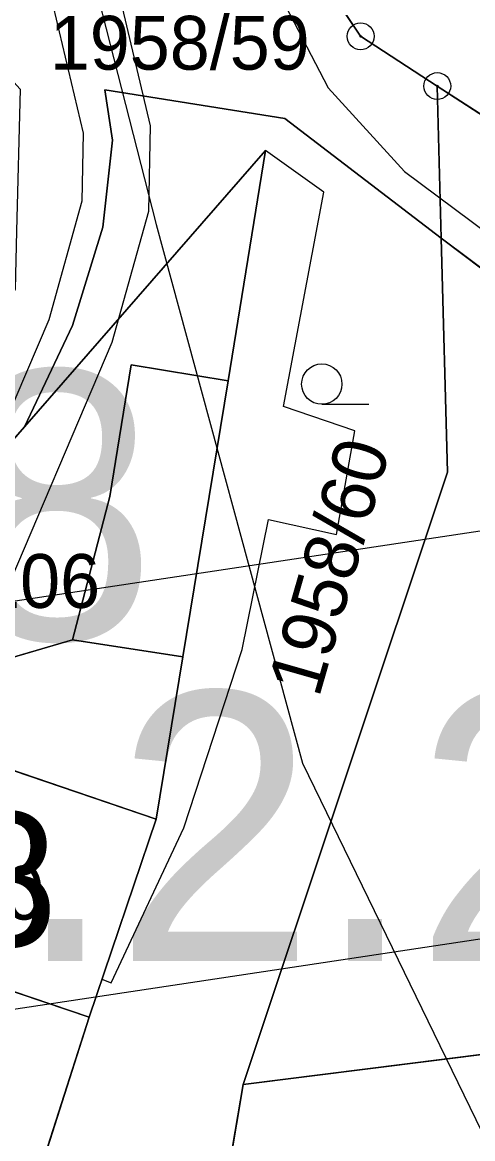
# Model space of a CAD drawing. Extents: x -706130 to -698555, y -971544 to -967260.
# Drawn here: x -704333.7 to -704316.95, y -969887.09 to -969845.59 of the extents above; entities that cross this region are included whole.
import ezdxf

# ---------------------------------------------------------------- set-up
doc = ezdxf.new("R2010")
doc.units = 0
for name, color, linetype in [('_Doplněk budov pro zastavěnost', 7, 'Continuous'), ('BPEJ I-II trida ochrany S', 7, 'Continuous'), ('Docházková izochrona - BUS S', 7, 'Continuous'), ('Docházková izochrona - VLAK N', 7, 'Continuous'), ('Hluková izofona', 7, 'Continuous'), ('KN_Budovy', 7, 'Continuous'), ('KN_Budovy_cisla_domovni', 7, 'Continuous'), ('KN_Hranice_parcel', 7, 'Continuous'), ('KN_Hranice_parcel_vnitrni_kresba', 7, 'Continuous'), ('KN_Parcelni cisla', 7, 'Continuous'), ('KN_Polygon parcely', 7, 'Continuous'), ('KN_POZEMKY_13_ZASTAVENA PLOCHA', 7, 'Continuous'), ('KN_POZEMKY_14_OSTATNI PLOCHA', 7, 'Continuous'), ('KN_POZEMKY_5_ZAHRADA', 7, 'Continuous'), ('KN_VYUZITI_17_ostatni plocha_ostatni komunikace', 7, 'Continuous'), ('KN_VYUZITI_23_ostatni plocha_manipulacni plocha', 7, 'Continuous'), ('KN_Značky bodu BP', 7, 'Continuous'), ('KN_Značky kultur', 7, 'Continuous'), ('Koridor pro umístění staveb pro snižování ohrožení území povodněmi N', 7, 'Continuous'), ('Koridor pro umístění staveb pro snižování ohrožení území povodněmi N ŠRAFY', 7, 'Continuous'), ('OP dráhy', 7, 'Continuous'), ('Plochy rekreace - zahradkářské osady S', 7, 'Continuous'), ('Plochy smíšené obytné venkovské S', 7, 'Continuous'), ('Plochy verejnych prostranstvi - komunikace ostatni S', 7, 'Continuous'), ('Plochy vodní a vodních toku_linie zatrubněný tok S', 7, 'Continuous'), ('Plochy zeleně sídelní ostatní S', 7, 'Continuous'), ('Regulační bloky zastavěné S', 7, 'Continuous'), ('Regulační bloky_číslo S NEZAPINAT', 7, 'Continuous'), ('Regulační kódy zastavěné S', 7, 'Continuous'), ('Spoje_dálkový komunikační kabel S', 7, 'Continuous'), ('VPS pro snizovani ohrozeni uzemi povodnemi_obrys N', 7, 'Continuous'), ('VPS pro snizovani ohrozeni uzemi povodnemi_plochy N', 7, 'Continuous'), ('VÝŠKOPIS_vrstevnice hlavní', 7, 'Continuous')]:
    doc.layers.add(name, color=color, linetype=linetype)

msp = doc.modelspace()

# ---------------------------------------------------------------- linework, layer by layer
at = {"layer": '_Doplněk budov pro zastavěnost'}
for p, q in [((-704324.66, -969850.35), (-704326.05, -969858.92)), ((-704329.65, -969858.33), (-704330.45, -969863.22)), ((-704326.05, -969858.92), (-704329.65, -969858.33)), ((-704327.73, -969869.18), (-704326.05, -969858.92)), ((-704326.05, -969858.92), (-704327.73, -969869.18)), ((-704330.45, -969863.22), (-704331.83, -969868.55)), ((-704331.83, -969868.55), (-704340.67, -969871.14)), ((-704331.83, -969868.55), (-704327.73, -969869.18)), ((-704327.73, -969869.18), (-704331.83, -969868.55)), ((-704328.72, -969875.22), (-704327.73, -969869.18)), ((-704327.73, -969869.18), (-704328.72, -969875.22)), ((-704340.67, -969871.14), (-704328.72, -969875.22)), ((-704328.72, -969875.22), (-704330.741, -969881.17)), ((-704330.741, -969881.17), (-704330.4, -969881.3))]:
    msp.add_line(p, q, dxfattribs=at)
msp.add_lwpolyline([(-704330.4, -969881.3), (-704327.69, -969875.54), (-704325.53, -969868.91), (-704324.545, -969864.07), (-704322.013, -969864.633), (-704321.338, -969860.776), (-704323.983, -969859.875), (-704322.484, -969851.906), (-704324.66, -969850.35)], dxfattribs=at)
at = {"layer": 'BPEJ I-II trida ochrany S'}
for p, q in [((-704324.65, -969840.81), (-704321.12, -969846.11)), ((-704321.12, -969846.11), (-704318.27, -969847.96)), ((-704323.94, -969849.17), (-704330.63, -969848.1)), ((-704330.63, -969848.1), (-704330.35, -969849.97)), ((-704318.27, -969847.96), (-704318.12, -969853.61)), ((-704318.12, -969853.61), (-704323.94, -969849.17)), ((-704330.35, -969849.97), (-704330.7, -969853.21)), ((-704333.62, -969860.63), (-704324.66, -969850.35)), ((-704324.66, -969850.35), (-704326.05, -969858.92)), ((-704330.7, -969853.21), (-704331.83, -969856.86)), ((-704331.83, -969856.86), (-704333.62, -969860.63)), ((-704326.05, -969858.92), (-704327.73, -969869.18)), ((-704327.73, -969869.18), (-704328.72, -969875.22)), ((-704328.72, -969875.22), (-704331.22, -969882.58)), ((-704331.22, -969882.58), (-704343.17, -969878.52)), ((-704325.49, -969885.08), (-704306.029, -969882.633)), ((-704326.07, -969888.5), (-704325.49, -969885.08))]:
    msp.add_line(p, q, dxfattribs=at)
at = {"layer": 'Docházková izochrona - BUS S'}
msp.add_arc((-704361.829, -969946.93), 400, 155.51821, 17.33949, dxfattribs=at)
at = {"layer": 'Docházková izochrona - VLAK N'}
msp.add_circle((-704165.451, -969778.767), 800, dxfattribs=at)
at = {"layer": 'Hluková izofona'}
msp.add_lwpolyline([(-704978.892, -969960.741), (-704952.365, -969958.468), (-704533.606, -969897.035), (-704407.562, -969878.195), (-704235.219, -969852.22), (-704191.388, -969845.43), (-703930.054, -969811.83), (-703913.486, -969808.99), (-703842.39, -969798.64), (-703778.153, -969789.467), (-703765.053, -969787.594), (-703746.362, -969783.74)], dxfattribs=at)
at = {"layer": 'KN_Budovy'}
msp.add_lwpolyline([(-704340.67, -969871.14), (-704343.17, -969878.52), (-704331.22, -969882.58), (-704328.72, -969875.22)], close=True, dxfattribs=at)
at = {"layer": 'KN_Hranice_parcel'}
for p, q in [((-704324.65, -969840.81), (-704321.12, -969846.11)), ((-704321.12, -969846.11), (-704318.27, -969847.96)), ((-704318.27, -969847.96), (-704318.12, -969853.61)), ((-704306.34, -969855.7), (-704318.27, -969847.96)), ((-704323.94, -969849.17), (-704318.12, -969853.61)), ((-704333.62, -969860.63), (-704331.83, -969856.86)), ((-704333.62, -969860.63), (-704338.62, -969866.36)), ((-704343.17, -969878.52), (-704331.22, -969882.58)), ((-704301.39, -969882.05), (-704325.49, -969885.08)), ((-704333.6, -969890.04), (-704331.22, -969882.58)), ((-704325.49, -969885.08), (-704326.07, -969888.5))]:
    msp.add_line(p, q, dxfattribs=at)
for points in [[(-704331.83, -969856.86), (-704330.7, -969853.21), (-704330.35, -969849.97), (-704330.63, -969848.1), (-704323.94, -969849.17)], [(-704327.73, -969869.18), (-704326.05, -969858.92), (-704324.66, -969850.35), (-704333.62, -969860.63)], [(-704318.12, -969853.61), (-704317.89, -969862.32), (-704325.49, -969885.08)], [(-704293.89, -969881.1), (-704295.8, -969870.44), (-704318.12, -969853.61)], [(-704327.73, -969869.18), (-704331.83, -969868.55), (-704340.67, -969871.14)], [(-704331.22, -969882.58), (-704328.72, -969875.22), (-704327.73, -969869.18)]]:
    msp.add_lwpolyline(points, dxfattribs=at)
at = {"layer": 'KN_Hranice_parcel_vnitrni_kresba'}
for p, q in [((-704330.45, -969863.22), (-704329.65, -969858.33)), ((-704329.65, -969858.33), (-704326.05, -969858.92)), ((-704331.83, -969868.55), (-704330.45, -969863.22)), ((-704340.67, -969871.14), (-704328.72, -969875.22))]:
    msp.add_line(p, q, dxfattribs=at)
at = {"layer": 'KN_Polygon parcely'}
for points in [[(-704323.94, -969849.17), (-704318.12, -969853.61), (-704318.27, -969847.96), (-704321.12, -969846.11), (-704324.65, -969840.81), (-704327.77, -969830.71), (-704333.76, -969828.54), (-704327.55, -969841.97), (-704339.56, -969841.68), (-704333.78, -969848.08), (-704333.92, -969853.35), (-704333.97, -969855.51), (-704338.62, -969866.36), (-704333.62, -969860.63), (-704331.83, -969856.86), (-704330.7, -969853.21), (-704330.35, -969849.97), (-704330.63, -969848.1)], [(-704304.47, -969830.45), (-704322.45, -969832.54), (-704327.77, -969830.71), (-704324.65, -969840.81), (-704321.12, -969846.11), (-704318.27, -969847.96), (-704306.34, -969855.7), (-704297.72, -969861.94)], [(-704331.22, -969882.58), (-704333.6, -969890.04), (-704329.14, -969889.5), (-704326.07, -969888.5), (-704325.49, -969885.08), (-704317.89, -969862.32), (-704318.12, -969853.61), (-704323.94, -969849.17), (-704330.63, -969848.1), (-704330.35, -969849.97), (-704330.7, -969853.21), (-704331.83, -969856.86), (-704333.62, -969860.63), (-704324.66, -969850.35), (-704326.05, -969858.92), (-704327.73, -969869.18), (-704328.72, -969875.22)], [(-704297.72, -969861.94), (-704306.34, -969855.7), (-704318.27, -969847.96), (-704318.12, -969853.61), (-704295.8, -969870.44), (-704293.89, -969881.1), (-704293.08, -969881), (-704281.58, -969879.19), (-704267.43, -969876.72), (-704270.53, -969864.82), (-704280.64, -969867.53), (-704289.34, -969869.82)], [(-704326.05, -969858.92), (-704324.66, -969850.35), (-704333.62, -969860.63), (-704338.62, -969866.36), (-704340.67, -969871.14), (-704331.83, -969868.55), (-704327.73, -969869.18)], [(-704318.12, -969853.61), (-704317.89, -969862.32), (-704325.49, -969885.08), (-704301.39, -969882.05), (-704293.89, -969881.1), (-704295.8, -969870.44)], [(-704327.73, -969869.18), (-704331.83, -969868.55), (-704340.67, -969871.14), (-704343.17, -969878.52), (-704331.22, -969882.58), (-704328.72, -969875.22)], [(-704349.81, -969885.9), (-704349.9, -969893.19), (-704334.64, -969893.29), (-704333.6, -969890.04), (-704331.22, -969882.58), (-704343.17, -969878.52)], [(-704328.15, -969900.78), (-704314.03, -969892.99), (-704315.21, -969886.6), (-704301.16, -969884.06), (-704301.39, -969882.05), (-704325.49, -969885.08), (-704326.07, -969888.5), (-704326.33, -969890.03)]]:
    msp.add_lwpolyline(points, close=True, dxfattribs=at)
at = {"layer": 'KN_POZEMKY_13_ZASTAVENA PLOCHA'}
for p, q in [((-704340.67, -969871.14), (-704331.83, -969868.55)), ((-704331.83, -969868.55), (-704327.73, -969869.18)), ((-704327.73, -969869.18), (-704328.72, -969875.22)), ((-704328.72, -969875.22), (-704331.22, -969882.58)), ((-704331.22, -969882.58), (-704343.17, -969878.52))]:
    msp.add_line(p, q, dxfattribs=at)
at = {"layer": 'KN_POZEMKY_14_OSTATNI PLOCHA'}
for p, q in [((-704324.65, -969840.81), (-704321.12, -969846.11)), ((-704321.12, -969846.11), (-704318.27, -969847.96)), ((-704330.63, -969848.1), (-704330.35, -969849.97)), ((-704323.94, -969849.17), (-704330.63, -969848.1)), ((-704318.27, -969847.96), (-704318.12, -969853.61)), ((-704318.12, -969853.61), (-704323.94, -969849.17)), ((-704330.35, -969849.97), (-704330.7, -969853.21)), ((-704333.62, -969860.63), (-704324.66, -969850.35)), ((-704324.66, -969850.35), (-704326.05, -969858.92)), ((-704330.7, -969853.21), (-704331.83, -969856.86)), ((-704331.83, -969856.86), (-704333.62, -969860.63)), ((-704326.05, -969858.92), (-704327.73, -969869.18)), ((-704338.62, -969866.36), (-704333.62, -969860.63)), ((-704333.62, -969860.63), (-704338.62, -969866.36)), ((-704331.83, -969868.55), (-704340.67, -969871.14)), ((-704327.73, -969869.18), (-704331.83, -969868.55)), ((-704325.49, -969885.08), (-704301.39, -969882.05)), ((-704326.07, -969888.5), (-704325.49, -969885.08))]:
    msp.add_line(p, q, dxfattribs=at)
at = {"layer": 'KN_POZEMKY_5_ZAHRADA'}
for p, q in [((-704321.12, -969846.11), (-704324.65, -969840.81)), ((-704318.27, -969847.96), (-704321.12, -969846.11)), ((-704330.35, -969849.97), (-704330.63, -969848.1)), ((-704330.63, -969848.1), (-704323.94, -969849.17)), ((-704306.34, -969855.7), (-704318.27, -969847.96)), ((-704318.12, -969853.61), (-704318.27, -969847.96)), ((-704318.27, -969847.96), (-704306.34, -969855.7)), ((-704323.94, -969849.17), (-704318.12, -969853.61)), ((-704330.7, -969853.21), (-704330.35, -969849.97)), ((-704324.66, -969850.35), (-704333.62, -969860.63)), ((-704326.05, -969858.92), (-704324.66, -969850.35)), ((-704331.83, -969856.86), (-704330.7, -969853.21)), ((-704318.12, -969853.61), (-704295.8, -969870.44)), ((-704317.89, -969862.32), (-704318.12, -969853.61)), ((-704318.12, -969853.61), (-704317.89, -969862.32)), ((-704295.8, -969870.44), (-704318.12, -969853.61)), ((-704333.62, -969860.63), (-704331.83, -969856.86)), ((-704327.73, -969869.18), (-704326.05, -969858.92)), ((-704325.49, -969885.08), (-704317.89, -969862.32)), ((-704317.89, -969862.32), (-704325.49, -969885.08)), ((-704328.72, -969875.22), (-704327.73, -969869.18)), ((-704331.22, -969882.58), (-704328.72, -969875.22)), ((-704343.17, -969878.52), (-704331.22, -969882.58)), ((-704301.39, -969882.05), (-704325.49, -969885.08)), ((-704333.6, -969890.04), (-704331.22, -969882.58)), ((-704331.22, -969882.58), (-704333.6, -969890.04)), ((-704325.49, -969885.08), (-704326.07, -969888.5))]:
    msp.add_line(p, q, dxfattribs=at)
at = {"layer": 'KN_VYUZITI_17_ostatni plocha_ostatni komunikace'}
for p, q in [((-704324.65, -969840.81), (-704321.12, -969846.11)), ((-704321.12, -969846.11), (-704318.27, -969847.96)), ((-704330.63, -969848.1), (-704330.35, -969849.97)), ((-704323.94, -969849.17), (-704330.63, -969848.1)), ((-704318.27, -969847.96), (-704318.12, -969853.61)), ((-704318.12, -969853.61), (-704323.94, -969849.17)), ((-704330.35, -969849.97), (-704330.7, -969853.21)), ((-704333.62, -969860.63), (-704324.66, -969850.35)), ((-704324.66, -969850.35), (-704326.05, -969858.92)), ((-704330.7, -969853.21), (-704331.83, -969856.86)), ((-704331.83, -969856.86), (-704333.62, -969860.63)), ((-704326.05, -969858.92), (-704327.73, -969869.18)), ((-704338.62, -969866.36), (-704333.62, -969860.63)), ((-704333.62, -969860.63), (-704338.62, -969866.36)), ((-704331.83, -969868.55), (-704340.67, -969871.14)), ((-704327.73, -969869.18), (-704331.83, -969868.55))]:
    msp.add_line(p, q, dxfattribs=at)
at = {"layer": 'KN_VYUZITI_23_ostatni plocha_manipulacni plocha'}
for p, q in [((-704325.49, -969885.08), (-704301.39, -969882.05)), ((-704326.07, -969888.5), (-704325.49, -969885.08))]:
    msp.add_line(p, q, dxfattribs=at)
at = {"layer": 'KN_Značky bodu BP'}
for centre, radius in [((-704321.12, -969846.11), 0.5), ((-704321.12, -969846.11), 0.0303), ((-704318.27, -969847.96), 0.5), ((-704318.27, -969847.96), 0.0303)]:
    msp.add_circle(centre, radius, dxfattribs=at)
at = {"layer": 'KN_Značky kultur'}
msp.add_line((-704322.563, -969859.79), (-704320.813, -969859.79), dxfattribs=at)
msp.add_circle((-704322.563, -969859.04), 0.75, dxfattribs=at)
at = {"layer": 'Koridor pro umístění staveb pro snižování ohrožení území povodněmi N'}
msp.add_lwpolyline([(-704353.039, -969889.171), (-704351.523, -969886.765), (-704346.495, -969882.791), (-704343.17, -969878.52), (-704340.67, -969871.14), (-704337.651, -969872.171), (-704334.628, -969867.47), (-704330.357, -969857.476), (-704328.996, -969852.61), (-704328.933, -969849.441), (-704332.56, -969834.082), (-704334.157, -969827.936), (-704337.395, -969815.293), (-704339.436, -969811.029), (-704346.771, -969798.571), (-704350.999, -969792.141), (-704354.364, -969774.646), (-704356.468, -969748.955)], dxfattribs=at)
at = {"layer": 'Koridor pro umístění staveb pro snižování ohrožení území povodněmi N ŠRAFY'}
msp.add_lwpolyline([(-704353.039, -969889.171), (-704351.523, -969886.765), (-704346.495, -969882.791), (-704343.17, -969878.52), (-704340.67, -969871.14), (-704337.651, -969872.171), (-704334.628, -969867.47), (-704330.357, -969857.476), (-704328.996, -969852.61), (-704328.933, -969849.441), (-704332.56, -969834.082), (-704334.157, -969827.936), (-704337.395, -969815.293), (-704339.436, -969811.029), (-704346.771, -969798.571), (-704350.999, -969792.141), (-704354.364, -969774.646), (-704356.468, -969748.955)], dxfattribs=at)
at = {"layer": 'OP dráhy'}
msp.add_lwpolyline([(-704405.299, -969893.023), (-704233.075, -969867.066), (-704232.832, -969867.029), (-704190.36, -969860.449), (-704189.423, -969860.668), (-704185.549, -969861.307), (-704181.642, -969861.692), (-704177.717, -969861.821)], dxfattribs=at)
at = {"layer": 'Plochy rekreace - zahradkářské osady S'}
for p, q in [((-704324.65, -969840.81), (-704321.12, -969846.11)), ((-704321.12, -969846.11), (-704318.27, -969847.96)), ((-704318.27, -969847.96), (-704306.34, -969855.7))]:
    msp.add_line(p, q, dxfattribs=at)
at = {"layer": 'Plochy smíšené obytné venkovské S'}
for p, q in [((-704318.12, -969853.61), (-704323.94, -969849.17)), ((-704330.35, -969849.97), (-704330.7, -969853.21)), ((-704330.7, -969853.21), (-704331.83, -969856.86)), ((-704295.8, -969870.44), (-704318.12, -969853.61)), ((-704331.83, -969856.86), (-704333.62, -969860.63)), ((-704333.62, -969860.63), (-704338.62, -969866.36)), ((-704325.49, -969885.08), (-704301.39, -969882.05)), ((-704326.07, -969888.5), (-704325.49, -969885.08))]:
    msp.add_line(p, q, dxfattribs=at)
msp.add_lwpolyline([(-704323.94, -969849.17), (-704330.63, -969848.1), (-704330.35, -969849.97)], dxfattribs=at)
at = {"layer": 'Plochy verejnych prostranstvi - komunikace ostatni S'}
for p, q in [((-704321.12, -969846.11), (-704324.65, -969840.81)), ((-704318.27, -969847.96), (-704321.12, -969846.11)), ((-704306.34, -969855.7), (-704318.27, -969847.96)), ((-704338.62, -969866.36), (-704333.62, -969860.63))]:
    msp.add_line(p, q, dxfattribs=at)
for points in [[(-704333.62, -969860.63), (-704331.83, -969856.86), (-704330.7, -969853.21), (-704330.35, -969849.97), (-704330.63, -969848.1), (-704323.94, -969849.17), (-704318.12, -969853.61)], [(-704318.12, -969853.61), (-704295.8, -969870.44), (-704293.89, -969881.1)]]:
    msp.add_lwpolyline(points, dxfattribs=at)
at = {"layer": 'Plochy vodní a vodních toku_linie zatrubněný tok S'}
msp.add_lwpolyline([(-704358.96, -969749.156), (-704356.845, -969774.985), (-704353.36, -969793.1), (-704348.894, -969799.893), (-704345.06, -969806.405), (-704341.645, -969812.205), (-704339.756, -969816.151), (-704336.578, -969828.56), (-704334.986, -969834.684), (-704332.665, -969844.515), (-704331.439, -969849.708), (-704331.49, -969852.243), (-704332.72, -969856.645), (-704336.846, -969866.299), (-704340.67, -969871.14), (-704348.235, -969880.98), (-704353.41, -969885.07), (-704355.47, -969888.34)], dxfattribs=at)
at = {"layer": 'Plochy zeleně sídelní ostatní S'}
msp.add_line((-704301.39, -969882.05), (-704325.49, -969885.08), dxfattribs=at)
msp.add_lwpolyline([(-704325.49, -969885.08), (-704326.07, -969888.5), (-704326.33, -969890.03), (-704328.15, -969900.78)], dxfattribs=at)
at = {"layer": 'Regulační bloky zastavěné S'}
for p, q in [((-704324.65, -969840.81), (-704321.12, -969846.11)), ((-704321.12, -969846.11), (-704324.65, -969840.81)), ((-704321.12, -969846.11), (-704318.27, -969847.96)), ((-704318.27, -969847.96), (-704321.12, -969846.11)), ((-704318.27, -969847.96), (-704306.34, -969855.7)), ((-704306.34, -969855.7), (-704318.27, -969847.96)), ((-704318.12, -969853.61), (-704323.94, -969849.17)), ((-704330.35, -969849.97), (-704330.7, -969853.21)), ((-704330.7, -969853.21), (-704331.83, -969856.86)), ((-704295.8, -969870.44), (-704318.12, -969853.61)), ((-704331.83, -969856.86), (-704333.62, -969860.63)), ((-704333.62, -969860.63), (-704338.62, -969866.36)), ((-704338.62, -969866.36), (-704333.62, -969860.63)), ((-704325.49, -969885.08), (-704301.39, -969882.05)), ((-704326.07, -969888.5), (-704325.49, -969885.08))]:
    msp.add_line(p, q, dxfattribs=at)
for points in [[(-704333.62, -969860.63), (-704331.83, -969856.86), (-704330.7, -969853.21), (-704330.35, -969849.97), (-704330.63, -969848.1), (-704323.94, -969849.17), (-704318.12, -969853.61)], [(-704323.94, -969849.17), (-704330.63, -969848.1), (-704330.35, -969849.97)], [(-704318.12, -969853.61), (-704295.8, -969870.44), (-704293.89, -969881.1)]]:
    msp.add_lwpolyline(points, dxfattribs=at)
at = {"layer": 'Spoje_dálkový komunikační kabel S'}
msp.add_lwpolyline([(-704334.82, -969817.91), (-704329.28, -969832.33), (-704324.71, -969843.44), (-704322.33, -969848.03), (-704319.49, -969851.13), (-704315.74, -969853.92), (-704312.03, -969856.19), (-704294.18, -969870.31), (-704291.16, -969871.29), (-704288.61, -969871.23), (-704281.84, -969870.5), (-704277.71, -969871.58)], dxfattribs=at)
at = {"layer": 'VPS pro snizovani ohrozeni uzemi povodnemi_obrys N'}
msp.add_lwpolyline([(-704353.039, -969889.171), (-704351.523, -969886.765), (-704346.495, -969882.791), (-704343.17, -969878.52), (-704340.67, -969871.14), (-704337.651, -969872.171), (-704334.628, -969867.47), (-704330.357, -969857.476), (-704328.996, -969852.61), (-704328.933, -969849.441), (-704332.56, -969834.082), (-704334.157, -969827.936), (-704337.395, -969815.293), (-704339.436, -969811.029), (-704346.771, -969798.571), (-704350.999, -969792.141), (-704354.364, -969774.646), (-704356.468, -969748.955)], dxfattribs=at)
at = {"layer": 'VPS pro snizovani ohrozeni uzemi povodnemi_plochy N'}
msp.add_lwpolyline([(-704353.039, -969889.171), (-704351.523, -969886.765), (-704346.495, -969882.791), (-704343.17, -969878.52), (-704340.67, -969871.14), (-704337.651, -969872.171), (-704334.628, -969867.47), (-704330.357, -969857.476), (-704328.996, -969852.61), (-704328.933, -969849.441), (-704332.56, -969834.082), (-704334.157, -969827.936), (-704337.395, -969815.293), (-704339.436, -969811.029), (-704346.771, -969798.571), (-704350.999, -969792.141), (-704354.364, -969774.646), (-704356.468, -969748.955)], dxfattribs=at)
at = {"layer": 'VÝŠKOPIS_vrstevnice hlavní'}
msp.add_lwpolyline([(-704335.586, -969824.951), (-704332.729, -969837.43), (-704328.723, -969853.103), (-704323.281, -969873.13), (-704315.506, -969889.106), (-704304.815, -969900.451), (-704285.9, -969908.994), (-704275.628, -969914.7), (-704269.35, -969917.125), (-704250.518, -969922.69), (-704241.101, -969924.544), (-704222.269, -969926.542), (-704203.436, -969926.97), (-704187.743, -969928.396)], dxfattribs=at)

# ---------------------------------------------------------------- texts
at = {"layer": 'KN_Budovy_cisla_domovni'}
msp.add_text('78', height=5, dxfattribs=at).set_placement((-704339.826, -969879.949))
at = {"layer": 'KN_Parcelni cisla'}
for s, p in [('1958/59', (-704332.68, -969847.35)), ('106', (-704335.27, -969867.36)), ('130', (-704337.35, -969878.95))]:
    msp.add_text(s, height=2, dxfattribs=at).set_placement(p)
msp.add_text('1958/60', height=2, rotation=74, dxfattribs=at).set_placement((-704322.675, -969870.744))
at = {"layer": 'Regulační bloky_číslo S NEZAPINAT'}
msp.add_text('028', height=10, dxfattribs=at).set_placement((-704351.013, -969868.536))
at = {"layer": 'Regulační kódy zastavěné S'}
msp.add_text('SV.2.25.50', height=10, dxfattribs=at).set_placement((-704351.806, -969880.487))

doc.saveas('drawing.dxf')
